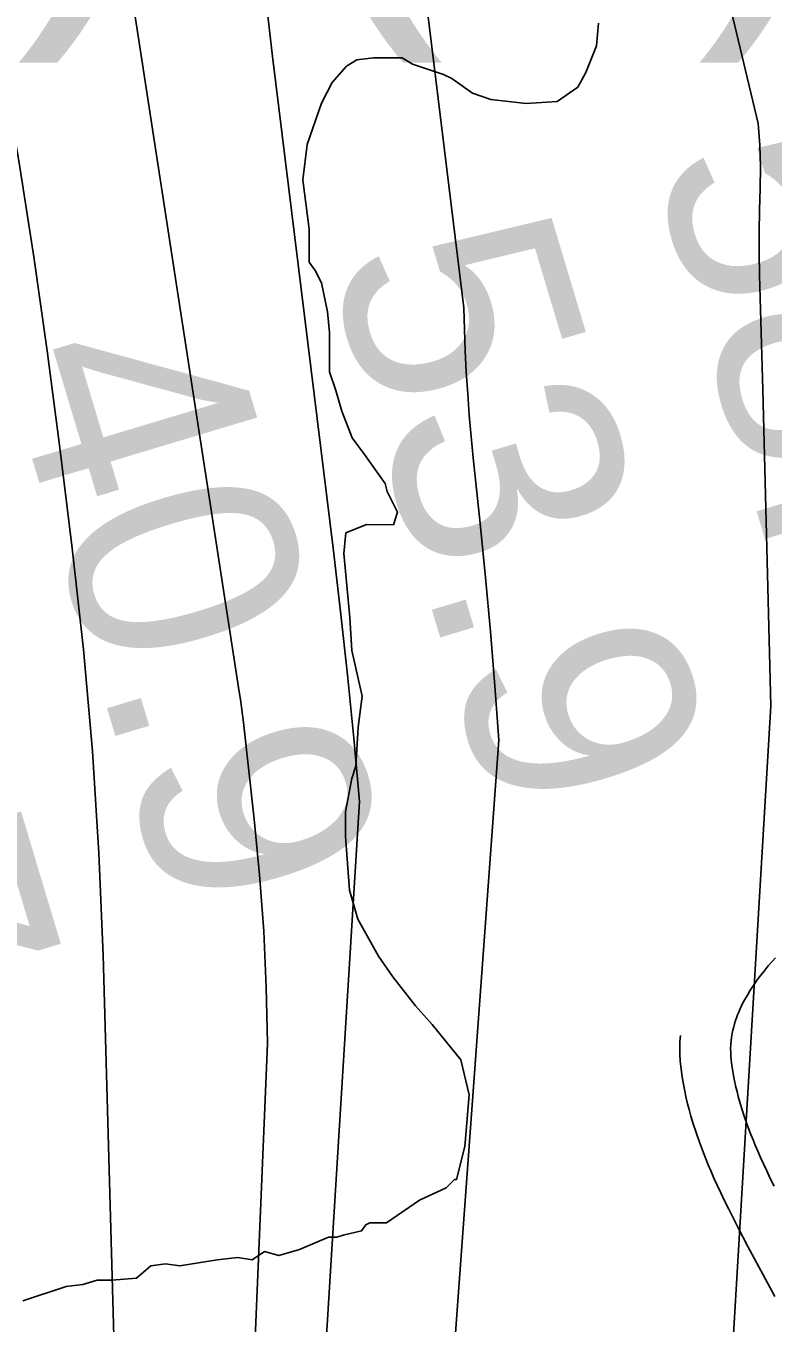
# Model space of a CAD drawing. Extents: x 3313442 to 3351311, y 721974 to 747360.
# Drawn here: x 3324719.8 to 3324939.9, y 731260.7 to 731642.7 of the extents above; entities that cross this region are included whole.
import ezdxf

# ---------------------------------------------------------------- set-up
doc = ezdxf.new("R2010")
doc.units = 0
for name, color, linetype in [('V-CHAN-NAID', 7, 'Continuous'), ('V-RIVR-RANG', 7, 'Continuous'), ('V-ROAD-CNTR', 7, 'Continuous'), ('V-SITE-VEGE', 7, 'Continuous'), ('V-TOPO-MAJR', 7, 'Continuous'), ('V-TOPO-MINR', 7, 'Continuous')]:
    doc.layers.add(name, color=color, linetype=linetype)

msp = doc.modelspace()

# ---------------------------------------------------------------- linework, layer by layer
at = {"layer": 'V-ROAD-CNTR'}
for points in [[(3324940.26, 731300.97), (3324939.12, 731303.27), (3324938.07, 731305.45), (3324937.11, 731307.51), (3324936.22, 731309.45), (3324935.42, 731311.29), (3324934.68, 731313.02), (3324934.02, 731314.65), (3324933.41, 731316.18), (3324932.33, 731319.06), (3324931.45, 731321.58), (3324930.73, 731323.79), (3324930.15, 731325.73), (3324929.68, 731327.42), (3324929.3, 731328.9), (3324928.99, 731330.19), (3324928.51, 731332.45), (3324928.19, 731334.13), (3324927.99, 731335.39), (3324927.72, 731337.27), (3324927.52, 731339.15), (3324927.44, 731340.38), (3324927.43, 731341.57), (3324927.47, 731342.72), (3324927.56, 731343.83), (3324927.7, 731344.9), (3324927.87, 731345.94), (3324928.08, 731346.94), (3324928.32, 731347.91), (3324928.58, 731348.84), (3324928.86, 731349.74), (3324929.17, 731350.61), (3324929.48, 731351.45), (3324929.81, 731352.26), (3324930.16, 731353.05), (3324930.87, 731354.56), (3324931.61, 731355.97), (3324932.36, 731357.28), (3324933.11, 731358.51), (3324933.84, 731359.65), (3324934.57, 731360.71), (3324935.27, 731361.71), (3324935.95, 731362.63), (3324937.29, 731364.36), (3324938.51, 731365.85), (3324939.62, 731367.15), (3324940.61, 731368.27)], [(3324940.44, 731268.5), (3324936.98, 731274.83), (3324934.42, 731279.61), (3324932.5, 731283.23), (3324929.68, 731288.67), (3324928.26, 731291.45), (3324926.85, 731294.25), (3324925.64, 731296.68), (3324924.52, 731299.01), (3324923.48, 731301.23), (3324922.52, 731303.34), (3324921.65, 731305.34), (3324920.84, 731307.24), (3324920.11, 731309.04), (3324919.42, 731310.78), (3324918.22, 731313.95), (3324917.23, 731316.81), (3324916.41, 731319.33), (3324915.74, 731321.57), (3324915.19, 731323.54), (3324914.74, 731325.28), (3324914.36, 731326.87), (3324913.8, 731329.49), (3324913.42, 731331.54), (3324913.15, 731333.15), (3324912.84, 731335.44), (3324912.57, 731337.86), (3324912.45, 731339.8), (3324912.42, 731341.74), (3324912.49, 731343.61), (3324912.64, 731345.39)]]:
    msp.add_lwpolyline(points, dxfattribs=at)
at = {"layer": 'V-SITE-VEGE'}
msp.add_lwpolyline([(3324888.48, 731643.6), (3324887.86, 731636.9), (3324884.81, 731629), (3324882.38, 731624.74), (3324876.29, 731620.49), (3324867.16, 731619.89), (3324856.82, 731621.12), (3324851.35, 731622.96), (3324845.27, 731627.22), (3324842.83, 731628.44), (3324833.71, 731631.49), (3324830.67, 731633.32), (3324822.16, 731633.33), (3324817.29, 731632.73), (3324814.25, 731630.91), (3324809.98, 731626.05), (3324806.93, 731619.97), (3324802.66, 731607.81), (3324801.43, 731597.46), (3324803.24, 731582.86), (3324803.23, 731573.13), (3324805.04, 731570.69), (3324806.87, 731567.04), (3324808.68, 731558.52), (3324809.28, 731552.44), (3324809.27, 731540.88), (3324811.09, 731535.4), (3324812.91, 731529.31), (3324815.94, 731521.4), (3324819.58, 731516.53), (3324825.66, 731508), (3324826.26, 731505.57), (3324829.3, 731499.48), (3324828.07, 731495.83), (3324820.17, 731495.84), (3324814.08, 731493.42), (3324813.46, 731487.34), (3324815.27, 731468.47), (3324815.86, 731458.74), (3324818.89, 731445.35), (3324817.66, 731436.23), (3324817.04, 731424.67), (3324815.82, 731421.02), (3324813.98, 731411.29), (3324813.97, 731403.99), (3324815.17, 731388.17), (3324817.59, 731379.65), (3324823.66, 731368.69), (3324827.91, 731362.6), (3324834.6, 731354.08), (3324839.46, 731348.59), (3324847.96, 731338.24), (3324850.38, 731327.9), (3324849.15, 731312.69), (3324846.7, 731302.96), (3324846.09, 731302.96), (3324843.66, 731300.53), (3324835.74, 731296.89), (3324826, 731290.21), (3324821.13, 731290.21), (3324819.92, 731289.6), (3324818.7, 731287.78), (3324813.22, 731286.57), (3324811.39, 731285.97), (3324808.96, 731285.97), (3324800.44, 731282.33), (3324794.35, 731280.51), (3324790.1, 731281.73), (3324786.44, 731279.3), (3324782.19, 731279.92), (3324776.1, 731279.32), (3324765.15, 731277.51), (3324760.89, 731278.12), (3324756.63, 731277.52), (3324752.37, 731273.87), (3324745.07, 731273.27), (3324740.81, 731273.28), (3324736.55, 731272.06), (3324731.68, 731271.46), (3324718.9, 731267.22)], dxfattribs=at)
at = {"layer": 'V-TOPO-MAJR'}
msp.add_lwpolyline([(3324779.39, 730341.38), (3324859.13, 731432.4), (3324857.93, 731448.38), (3324856.63, 731464.34), (3324855.17, 731480.29), (3324853.6, 731496.23), (3324851.6, 731515.52), (3324850.99, 731521.81), (3324850.43, 731528.11), (3324849.96, 731534.42), (3324849.55, 731540.73), (3324849.23, 731547.04), (3324848.98, 731553.36), (3324848.83, 731559.68), (3324757.06, 732307.72)], dxfattribs=at)
at = {"layer": 'V-TOPO-MINR'}
for points in [[(3324875.83, 730374.84), (3324939.24, 731442.44), (3324938.7, 731465.72), (3324938.13, 731489), (3324937.53, 731512.27), (3324936.9, 731535.54), (3324935.95, 731569.29), (3324935.84, 731575.69), (3324935.81, 731582.09), (3324935.92, 731588.49), (3324936.11, 731594.89), (3324936.19, 731601.28), (3324936.05, 731607.66), (3324935.57, 731614.02), (3324725.37, 732493.39)], [(3324748.56, 730329.06), (3324790.98, 731343.04), (3324790.6, 731359.6), (3324789.87, 731376.14), (3324788.63, 731392.65), (3324787.05, 731409.13), (3324783.87, 731437.52), (3324783.6, 731439.8), (3324783, 731444.34), (3324782.66, 731446.61), (3324735.78, 731750.83)], [(3324733.01, 730341.7), (3324747.05, 731197.2), (3324746.8, 731218.18), (3324742.54, 731369.05), (3324741.27, 731399.09), (3324739.42, 731429.09), (3324736.73, 731459.02), (3324733.47, 731488.9), (3324729.72, 731519.22), (3324726.07, 731547), (3324722.14, 731574.74), (3324717.78, 731602.41), (3324713.14, 731630.04), (3324708.36, 731657.65)], [(3324755.75, 730404.79), (3324818.07, 731414.25), (3324816.37, 731432.93), (3324814.53, 731451.59), (3324812.48, 731470.24), (3324810.3, 731488.87), (3324792.47, 731633.78), (3324789.83, 731656.94)]]:
    msp.add_lwpolyline(points, dxfattribs=at)

# ---------------------------------------------------------------- texts
at = {"layer": 'V-CHAN-NAID'}
msp.add_text('RHODIA (234.3) (2)', height=100, dxfattribs=at).set_placement((3323780.49, 731661.99))
at = {"layer": 'V-RIVR-RANG'}
for s, p in [('58.9', (3324904.07, 731603.05)), ('53.9', (3324808.37, 731574.05)), ('40.9', (3324712.67, 731545.04)), ('29.7', (3324617.04, 731515.79))]:
    msp.add_text(s, height=67, rotation=286.7183, dxfattribs=at).set_placement(p)

doc.saveas('drawing.dxf')
